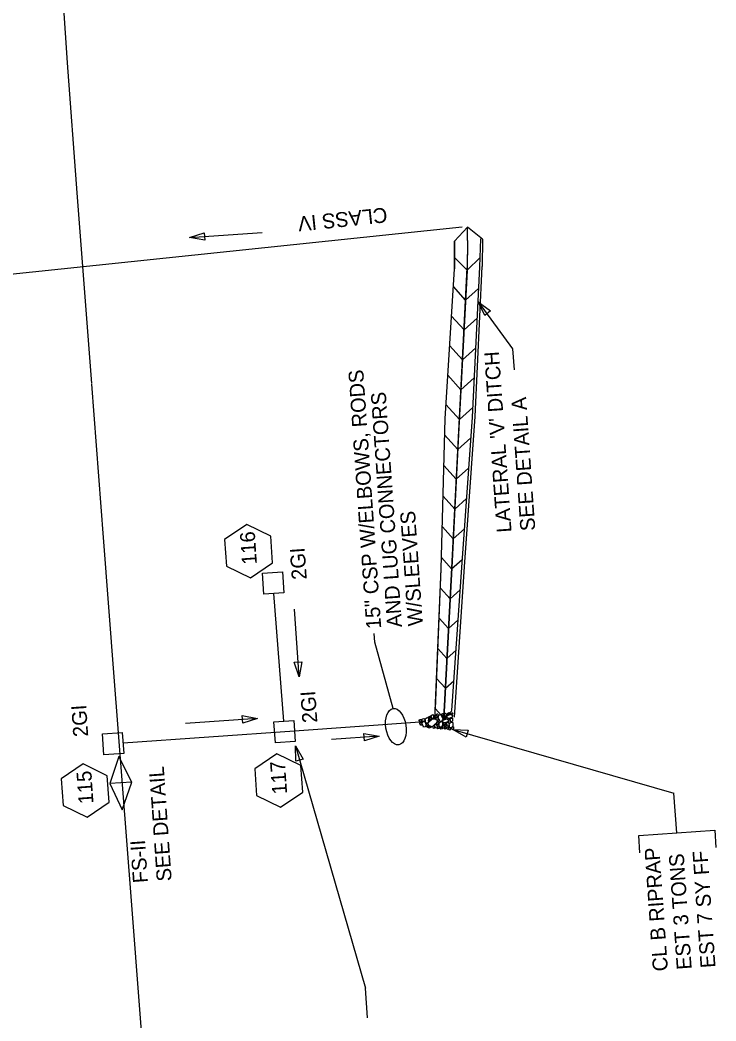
# Model space of a CAD drawing. Extents: x 2384780 to 2405432, y 547869 to 573706.
# Drawn here: x 2400150 to 2400383.4, y 567423.9 to 567759.4 of the extents above; entities that cross this region are included whole.
import ezdxf

# ---------------------------------------------------------------- set-up
doc = ezdxf.new("R2010")
doc.units = 0
for name, color, linetype in [('Old_Level_1', 7, 'Continuous'), ('Old_Level_10', 7, 'Continuous'), ('Old_Level_18', 7, 'Continuous'), ('Old_Level_19', 7, 'Continuous'), ('Old_Level_20', 7, 'Continuous'), ('Old_Level_48', 7, 'Continuous'), ('Old_Level_5', 7, 'Continuous'), ('Old_Level_9', 7, 'Continuous'), ('Prop Drainage Box Number Symbol CELL', 7, 'Continuous')]:
    doc.layers.add(name, color=color, linetype=linetype)

# ---------------------------------------------------------------- blocks, each defined once
blk = doc.blocks.new('BUBBLE')
at = {"layer": 'Old_Level_10'}
blk.add_ellipse((0, 0), major_axis=(192, 154), ratio=0.548538, dxfattribs=at)

msp = doc.modelspace()

# ---------------------------------------------------------------- linework, layer by layer
at = {"layer": 'Old_Level_1'}
for p, q in [((2400298.28, 567690.02), (2400033.99, 567662.24)), ((2400303.6, 567664.96), (2400315.17, 567649.19)), ((2400315.17, 567649.19), (2400315.66, 567642.14)), ((2400238.48, 567524.37), (2400235.13, 567567.21)), ((2400284.09, 567524.03), (2400242.07, 567521.1)), ((2400295.13, 567521.57), (2400369.27, 567500.25)), ((2400242.07, 567521.1), (2400184.56, 567517.07)), ((2400370.2, 567486.93), (2400369.27, 567500.25))]:
    msp.add_line(p, q, dxfattribs=at)
for points in [[(2400305.85, 567660.33), (2400303.6, 567664.96), (2400307.77, 567661.94)], [(2400299.59, 567518.99), (2400295.13, 567521.57), (2400300.28, 567521.39)], [(2400178.12, 567513.1), (2400177.63, 567520.11), (2400184.31, 567520.58), (2400184.8, 567513.57)]]:
    msp.add_lwpolyline(points, close=True, dxfattribs=at)
for points in [[(2400284.27, 567524.96), (2400284.37, 567524.74), (2400284.65, 567524.24), (2400284.36, 567524.06), (2400284.17, 567524.04), (2400283.88, 567524.58), (2400283.97, 567524.93), (2400284.27, 567524.96)], [(2400285.9, 567524.76), (2400285.61, 567524.55), (2400285.04, 567524.28), (2400284.6, 567524.58), (2400284.56, 567524.98), (2400285.44, 567525.26), (2400285.75, 567525.09), (2400285.9, 567524.76)], [(2400286.15, 567523.7), (2400285.99, 567524.18), (2400285.9, 567525.19), (2400286.54, 567525.6), (2400286.97, 567525.44), (2400287, 567524.2), (2400286.62, 567523.76), (2400286.15, 567523.7)], [(2400289.92, 567524.43), (2400289.5, 567523.68), (2400288.19, 567522.54), (2400287.05, 567522.96), (2400286.75, 567523.73), (2400288.34, 567525.2), (2400289.32, 567525.16), (2400290.04, 567524.55)], [(2400287.84, 567524.75), (2400287.69, 567524.51), (2400287.21, 567524.36), (2400286.96, 567524.55), (2400286.98, 567524.74), (2400287.53, 567524.99), (2400287.72, 567524.93), (2400287.84, 567524.75)], [(2400287.88, 567525.86), (2400287.72, 567525.62), (2400287.24, 567525.47), (2400286.99, 567525.66), (2400287.01, 567525.85), (2400287.56, 567526.09), (2400287.75, 567526.04), (2400287.88, 567525.86)], [(2400288.06, 567525.3), (2400287.85, 567525.06), (2400287.38, 567524.95), (2400287.13, 567525.11), (2400287.11, 567525.33), (2400287.74, 567525.58), (2400287.93, 567525.48), (2400288.06, 567525.3)], [(2400288.08, 567525.33), (2400287.93, 567525.72), (2400287.87, 567526.32), (2400288.37, 567526.59), (2400288.69, 567526.46), (2400288.67, 567525.59), (2400288.37, 567525.35), (2400288.08, 567525.33)], [(2400289.73, 567526.32), (2400289.55, 567526.08), (2400289.08, 567525.94), (2400288.84, 567526.12), (2400288.86, 567526.31), (2400289.4, 567526.56), (2400289.59, 567526.5), (2400289.73, 567526.32)], [(2400290.08, 567525.58), (2400289.91, 567525.37), (2400289.44, 567525.25), (2400289.19, 567525.42), (2400289.17, 567525.64), (2400289.76, 567525.86), (2400289.95, 567525.76), (2400290.08, 567525.58)], [(2400289.96, 567526.85), (2400290.17, 567526.68), (2400290.32, 567526.27), (2400290.15, 567525.96), (2400289.83, 567525.93), (2400289.7, 567526.52), (2400289.78, 567526.82), (2400289.96, 567526.85)], [(2400290.08, 567524.16), (2400289.93, 567524.45), (2400290, 567524.87), (2400290.33, 567525.1), (2400290.52, 567525), (2400290.57, 567524.4), (2400290.26, 567524.18), (2400290.08, 567524.16)], [(2400291.05, 567526.53), (2400291.36, 567526.08), (2400291.91, 567525.03), (2400291.26, 567524.33), (2400290.77, 567524.29), (2400290.22, 567525.67), (2400290.45, 567526.4), (2400291.03, 567526.65)], [(2400292.1, 567526.75), (2400291.94, 567526.5), (2400291.47, 567526.35), (2400291.21, 567526.54), (2400291.24, 567526.73), (2400291.77, 567526.98), (2400291.96, 567526.93), (2400292.1, 567526.75)], [(2400291.69, 567524.6), (2400292.07, 567524.82), (2400293.06, 567525.21), (2400293.58, 567524.77), (2400293.63, 567524.25), (2400292.47, 567523.88), (2400291.85, 567523.97), (2400291.73, 567524.49)], [(2400291.87, 567525.6), (2400291.72, 567525.9), (2400291.79, 567526.31), (2400292.12, 567526.54), (2400292.31, 567526.44), (2400292.37, 567525.84), (2400292.06, 567525.62), (2400291.87, 567525.6)], [(2400292.79, 567525.46), (2400292.64, 567525.26), (2400292.12, 567525.05), (2400291.88, 567525.26), (2400291.91, 567525.44), (2400292.47, 567525.72), (2400292.67, 567525.67), (2400292.79, 567525.46)], [(2400292.69, 567527.1), (2400292.93, 567526.86), (2400293.05, 567526.43), (2400292.9, 567526.14), (2400292.6, 567526.11), (2400292.47, 567526.7), (2400292.51, 567527), (2400292.69, 567527.1)], [(2400293.1, 567525.97), (2400293.47, 567526.31), (2400294.42, 567526.7), (2400294.99, 567526.26), (2400294.92, 567525.73), (2400293.76, 567525.31), (2400293.29, 567525.47), (2400293.02, 567525.96)], [(2400293.48, 567526.37), (2400293.35, 567526.66), (2400293.42, 567527.08), (2400293.74, 567527.29), (2400293.94, 567527.19), (2400293.99, 567526.59), (2400293.67, 567526.38), (2400293.48, 567526.37)], [(2400294.3, 567525.06), (2400294.13, 567524.82), (2400293.65, 567524.65), (2400293.41, 567524.86), (2400293.4, 567525.05), (2400293.98, 567525.33), (2400294.21, 567525.24), (2400294.3, 567525.06)], [(2400294.39, 567524.18), (2400294.29, 567524.53), (2400294.23, 567525.17), (2400294.74, 567525.42), (2400295.03, 567525.36), (2400295.01, 567524.42), (2400294.73, 567524.16), (2400294.39, 567524.18)], [(2400295.18, 567526.98), (2400295.02, 567526.73), (2400294.54, 567526.58), (2400294.29, 567526.78), (2400294.32, 567526.97), (2400294.85, 567527.22), (2400295.04, 567527.16), (2400295.18, 567526.98)], [(2400284.49, 567523.96), (2400284.58, 567523.75), (2400284.85, 567523.28), (2400284.58, 567523.07), (2400284.39, 567523.05), (2400284.06, 567523.63), (2400284.19, 567523.94), (2400284.49, 567523.96)], [(2400285.36, 567522.39), (2400285.15, 567522.78), (2400284.76, 567523.73), (2400285.19, 567524.3), (2400285.73, 567524.3), (2400286.13, 567523.14), (2400285.88, 567522.54), (2400285.49, 567522.4)], [(2400286.24, 567522.81), (2400286.21, 567523.03), (2400286.17, 567523.48), (2400286.46, 567523.62), (2400286.64, 567523.64), (2400286.7, 567523.04), (2400286.51, 567522.72), (2400286.24, 567522.81)], [(2400287.26, 567522.73), (2400287.1, 567522.49), (2400286.62, 567522.33), (2400286.38, 567522.54), (2400286.37, 567522.73), (2400286.94, 567522.99), (2400287.17, 567522.91), (2400287.26, 567522.73)], [(2400287.93, 567522.46), (2400287.72, 567522.24), (2400287.24, 567522.09), (2400287, 567522.26), (2400286.99, 567522.48), (2400287.6, 567522.72), (2400287.8, 567522.64), (2400287.93, 567522.46)], [(2400288.59, 567521.92), (2400288.48, 567522.21), (2400288.4, 567522.69), (2400288.73, 567522.83), (2400289, 567522.79), (2400288.98, 567522.15), (2400288.78, 567521.91), (2400288.59, 567521.92)], [(2400289.44, 567522.1), (2400289.2, 567522.37), (2400288.94, 567523.03), (2400289.22, 567523.39), (2400289.52, 567523.41), (2400289.9, 567522.62), (2400289.74, 567522.22), (2400289.44, 567522.1)], [(2400290.44, 567523.69), (2400290.29, 567523.45), (2400289.8, 567523.33), (2400289.56, 567523.49), (2400289.54, 567523.71), (2400290.12, 567523.97), (2400290.35, 567523.87), (2400290.44, 567523.69)], [(2400290.7, 567522.19), (2400290.55, 567521.95), (2400290.07, 567521.8), (2400289.83, 567522), (2400289.81, 567522.19), (2400290.38, 567522.47), (2400290.62, 567522.37), (2400290.7, 567522.19)], [(2400290.21, 567523.31), (2400290.34, 567523.1), (2400290.59, 567522.63), (2400290.28, 567522.41), (2400290.11, 567522.4), (2400289.83, 567522.98), (2400289.92, 567523.18), (2400290.21, 567523.31)], [(2400290.72, 567522.35), (2400290.57, 567522.87), (2400290.57, 567523.89), (2400291.15, 567524.24), (2400291.68, 567524.11), (2400291.69, 567522.91), (2400291.25, 567522.34), (2400290.72, 567522.35)], [(2400291.74, 567522.07), (2400291.58, 567521.84), (2400291.1, 567521.68), (2400290.86, 567521.89), (2400290.85, 567522.08), (2400291.42, 567522.35), (2400291.65, 567522.26), (2400291.74, 567522.07)], [(2400291.98, 567522.98), (2400292.07, 567522.77), (2400292.21, 567522.3), (2400292.02, 567522.06), (2400291.87, 567522.03), (2400291.6, 567522.5), (2400291.69, 567522.81), (2400291.87, 567522.94)], [(2400292.71, 567523.56), (2400292.52, 567523.31), (2400292.04, 567523.16), (2400291.8, 567523.37), (2400291.81, 567523.56), (2400292.36, 567523.8), (2400292.59, 567523.74), (2400292.71, 567523.56)], [(2400293.09, 567522.88), (2400292.9, 567522.8), (2400292.43, 567522.55), (2400292.18, 567522.83), (2400292.16, 567523.02), (2400292.78, 567523.3), (2400292.96, 567523.1), (2400293.09, 567522.88)], [(2400293.11, 567522.17), (2400292.86, 567521.95), (2400292.39, 567521.77), (2400292.18, 567521.98), (2400292.17, 567522.16), (2400292.75, 567522.45), (2400292.99, 567522.35), (2400293.11, 567522.17)], [(2400293.54, 567524.09), (2400293.75, 567523.77), (2400293.94, 567523.07), (2400293.66, 567522.75), (2400293.36, 567522.73), (2400293.07, 567523.52), (2400293.14, 567523.9), (2400293.54, 567524.09)], [(2400293.33, 567521.62), (2400293.2, 567521.91), (2400293.12, 567522.4), (2400293.45, 567522.53), (2400293.72, 567522.49), (2400293.7, 567521.85), (2400293.5, 567521.61), (2400293.33, 567521.62)], [(2400293.96, 567521.35), (2400293.85, 567521.65), (2400293.77, 567522.13), (2400294.09, 567522.26), (2400294.36, 567522.22), (2400294.34, 567521.58), (2400294.15, 567521.34), (2400293.96, 567521.35)], [(2400294.16, 567522.19), (2400294.04, 567522.7), (2400293.92, 567523.67), (2400294.59, 567524.08), (2400295.1, 567523.9), (2400295.13, 567522.7), (2400294.69, 567522.24), (2400294.16, 567522.19)], [(2400294.94, 567521.58), (2400294.84, 567521.88), (2400294.75, 567522.36), (2400295.08, 567522.5), (2400295.35, 567522.45), (2400295.33, 567521.81), (2400295.13, 567521.57), (2400294.94, 567521.58)]]:
    msp.add_lwpolyline(points, dxfattribs=at)
at = {"layer": 'Old_Level_18'}
for p, q in [((2400295.71, 567685.27), (2400300.01, 567690.01)), ((2400305.09, 567685.93), (2400300.01, 567690.01)), ((2400300.01, 567685.57), (2400300.01, 567690.01)), ((2400299.93, 567675.55), (2400295.69, 567679.85)), ((2400299.93, 567675.55), (2400304.25, 567679.8)), ((2400299.41, 567665.54), (2400295.3, 567670.1)), ((2400299.41, 567665.54), (2400303.77, 567669.47)), ((2400298.89, 567655.53), (2400294.68, 567660.2)), ((2400298.89, 567655.53), (2400303.28, 567659.49)), ((2400298.36, 567645.52), (2400294.06, 567650.3)), ((2400298.36, 567645.52), (2400302.79, 567649.51)), ((2400297.84, 567635.51), (2400293.44, 567640.41)), ((2400297.84, 567635.51), (2400302.3, 567639.53)), ((2400297.32, 567625.51), (2400292.81, 567630.51)), ((2400297.32, 567625.51), (2400301.8, 567629.54)), ((2400296.8, 567615.5), (2400292.38, 567620.4)), ((2400296.8, 567615.5), (2400301.15, 567619.42)), ((2400296.28, 567605.49), (2400292.12, 567610.1)), ((2400296.28, 567605.49), (2400300.43, 567609.22)), ((2400295.76, 567595.48), (2400291.86, 567599.8)), ((2400295.76, 567595.48), (2400299.7, 567599.03)), ((2400295.24, 567585.47), (2400291.61, 567589.5)), ((2400295.24, 567585.47), (2400298.98, 567588.84)), ((2400294.72, 567575.46), (2400291.35, 567579.21)), ((2400294.72, 567575.46), (2400298.25, 567578.64)), ((2400294.2, 567565.45), (2400290.98, 567569.03)), ((2400294.2, 567565.45), (2400297.55, 567568.47)), ((2400293.68, 567555.44), (2400290.56, 567558.91)), ((2400293.68, 567555.44), (2400296.85, 567558.3)), ((2400293.16, 567545.44), (2400290.13, 567548.8)), ((2400293.16, 567545.44), (2400296.21, 567548.18)), ((2400292.64, 567535.43), (2400289.7, 567538.69)), ((2400292.64, 567535.43), (2400295.45, 567537.95)), ((2400292.12, 567525.42), (2400289.28, 567528.58)), ((2400292.12, 567525.42), (2400294.78, 567527.81))]:
    msp.add_line(p, q, dxfattribs=at)
for points in [[(2400294.79, 567528.02), (2400298.16, 567575.91), (2400301.69, 567626.33), (2400304.17, 567676.72), (2400304.53, 567686.1)], [(2400289.28, 567528.58), (2400291.25, 567575.5), (2400292.51, 567625.74), (2400295.68, 567676.08), (2400295.71, 567685.27)], [(2400300.01, 567685.57), (2400299.93, 567675.52), (2400297.07, 567620.6), (2400294.74, 567575.77), (2400292.12, 567525.42)]]:
    msp.add_lwpolyline(points, dxfattribs=at)
at = {"layer": 'Old_Level_19'}
for points in [[(2400165.97, 568300.81), (2400160.49, 568232.63), (2400157.39, 568180.69), (2400154.78, 568113.4), (2400153.76, 568052.67), (2400153.97, 567995.38), (2400155, 567947.28), (2400156.08, 567915.57), (2400158.94, 567854.06), (2400161.91, 567803.5), (2400165.85, 567745.13), (2400169.04, 567701.52), (2400173.93, 567637.55)], [(2400173.94, 567637.33), (2400177.9, 567585.99), (2400181.5, 567539.26), (2400187.17, 567465.59), (2400193.34, 567385.47), (2400200.55, 567291.83), (2400205.06, 567233.32), (2400210.62, 567161.03), (2400216.02, 567091.02), (2400220.77, 567029.37), (2400226.43, 566955.87), (2400232.09, 566882.34), (2400240.3, 566775.68), (2400247.51, 566682.17), (2400252.65, 566615.34)]]:
    msp.add_lwpolyline(points, dxfattribs=at)
at = {"layer": 'Old_Level_20'}
msp.add_lwpolyline([(2400357.85, 567480.29), (2400357.45, 567486.03), (2400382.95, 567487.82), (2400383.35, 567482.07)], dxfattribs=at)
at = {"layer": 'Old_Level_48'}
for p, q in [((2400305.09, 567685.93), (2400305, 567676.8)), ((2400295.71, 567685.27), (2400295.68, 567676.08)), ((2400300.01, 567685.57), (2400299.97, 567676.41)), ((2400292.51, 567625.74), (2400295.68, 567676.08)), ((2400297.35, 567626.12), (2400299.97, 567676.41)), ((2400302.57, 567626.52), (2400305, 567676.8)), ((2400291.25, 567575.5), (2400292.51, 567625.74)), ((2400294.74, 567575.77), (2400297.35, 567626.12)), ((2400299.04, 567576.1), (2400302.57, 567626.52)), ((2400289.14, 567525.19), (2400291.25, 567575.5)), ((2400292.12, 567525.42), (2400294.74, 567575.77)), ((2400295.63, 567525.69), (2400299.04, 567576.1))]:
    msp.add_line(p, q, dxfattribs=at)
at = {"layer": 'Old_Level_5'}
for p, q in [((2400206.88, 567686.55), (2400231.22, 567688.25)), ((2400243.57, 567539.24), (2400241.99, 567561.91)), ((2400268.96, 567550.88), (2400268.76, 567553.75)), ((2400275.12, 567528.67), (2400268.96, 567550.88)), ((2400229.6, 567525.35), (2400205.53, 567523.67)), ((2400270.4, 567519.36), (2400254.49, 567518.25)), ((2400242.38, 567516.14), (2400265.81, 567434.89)), ((2400266.5, 567424.92), (2400265.81, 567434.89))]:
    msp.add_line(p, q, dxfattribs=at)
for points in [[(2400211.96, 567685.65), (2400206.88, 567686.55), (2400211.78, 567688.14)], [(2400244.47, 567544.32), (2400243.57, 567539.24), (2400241.98, 567544.14)], [(2400224.53, 567526.25), (2400229.6, 567525.35), (2400224.7, 567523.76)], [(2400265.32, 567520.26), (2400270.4, 567519.36), (2400265.5, 567517.76)], [(2400242.53, 567510.99), (2400242.38, 567516.14), (2400244.94, 567511.67)]]:
    msp.add_lwpolyline(points, close=True, dxfattribs=at)
at = {"layer": 'Old_Level_9'}
for p, q in [((2400183.15, 567512.57), (2400180.09, 567503.46)), ((2400187.45, 567503.97), (2400183.15, 567512.57)), ((2400187.45, 567503.97), (2400180.09, 567503.46)), ((2400180.09, 567503.46), (2400184.24, 567494.68)), ((2400184.24, 567494.68), (2400187.45, 567503.97))]:
    msp.add_line(p, q, dxfattribs=at)
for points in [[(2400231.79, 567566.98), (2400231.3, 567573.99), (2400237.98, 567574.45), (2400238.47, 567567.44)], [(2400235.63, 567517.12), (2400235.14, 567524.13), (2400241.82, 567524.6), (2400242.31, 567517.59)]]:
    msp.add_lwpolyline(points, close=True, dxfattribs=at)
at = {"layer": 'Prop Drainage Box Number Symbol CELL'}
for points in [[(2400226.02, 567590.32), (2400218.6, 567585.32), (2400219.23, 567576.39), (2400227.27, 567572.47), (2400234.69, 567577.47), (2400234.06, 567586.4)], [(2400236.15, 567513.43), (2400228.73, 567508.42), (2400229.35, 567499.49), (2400237.4, 567495.57), (2400244.81, 567500.58), (2400244.19, 567509.5)], [(2400171.24, 567510.05), (2400163.82, 567505.05), (2400164.44, 567496.12), (2400172.48, 567492.2), (2400179.9, 567497.2), (2400179.28, 567506.13)]]:
    msp.add_lwpolyline(points, close=True, dxfattribs=at)

# ---------------------------------------------------------------- block references
at = {"layer": 'Old_Level_5', "xscale": 0.025000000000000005, "yscale": 0.025000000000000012, "rotation": 59.994173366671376}
msp.add_blockref('BUBBLE', (2400276.04, 567522.58), dxfattribs=at)

# ---------------------------------------------------------------- texts
at = {"layer": 'Old_Level_1'}
msp.add_text('2GI', height=5, rotation=93.9999, dxfattribs=at).set_placement((2400172.9, 567519.31))
at = {"layer": 'Old_Level_5'}
for s, rotation, p in [('CLASS IV', 185.9997, (2400272.88, 567696.65)), ("LATERAL 'V' DITCH", 93.9999, (2400314.83, 567587.78)), ('15" CSP W/ELBOWS, RODS', 93.9999, (2400271.14, 567555.5)), ('AND LUG CONNECTORS', 93.9999, (2400278.12, 567555.99)), ('SEE DETAIL A', 93.9999, (2400322.81, 567588.34)), ('W/SLEEVES', 93.9999, (2400285.11, 567556.48)), ('2GI ', 93.9999, (2400246.17, 567572)), ('2GI', 93.9999, (2400249.72, 567523.97)), ('SEE DETAIL', 93.9999, (2400200.89, 567470.87)), ('FS-II', 93.9999, (2400192.91, 567470.31)), ('CL B RIPRAP', 93.9999, (2400367.25, 567440.71)), ('EST 3 TONS', 93.9999, (2400375.23, 567441.27)), ('EST 7 SY FF', 93.9999, (2400383.21, 567441.83))]:
    msp.add_text(s, height=5, rotation=rotation, dxfattribs=at).set_placement(p)
at = {"layer": 'Prop Drainage Box Number Symbol CELL'}
for s, p in [('116', (2400229.46, 567577.04)), ('117', (2400239.59, 567500.07)), ('115', (2400174.67, 567496.8))]:
    msp.add_text(s, height=5, rotation=94.0005, dxfattribs=at).set_placement(p)

doc.saveas('drawing.dxf')
